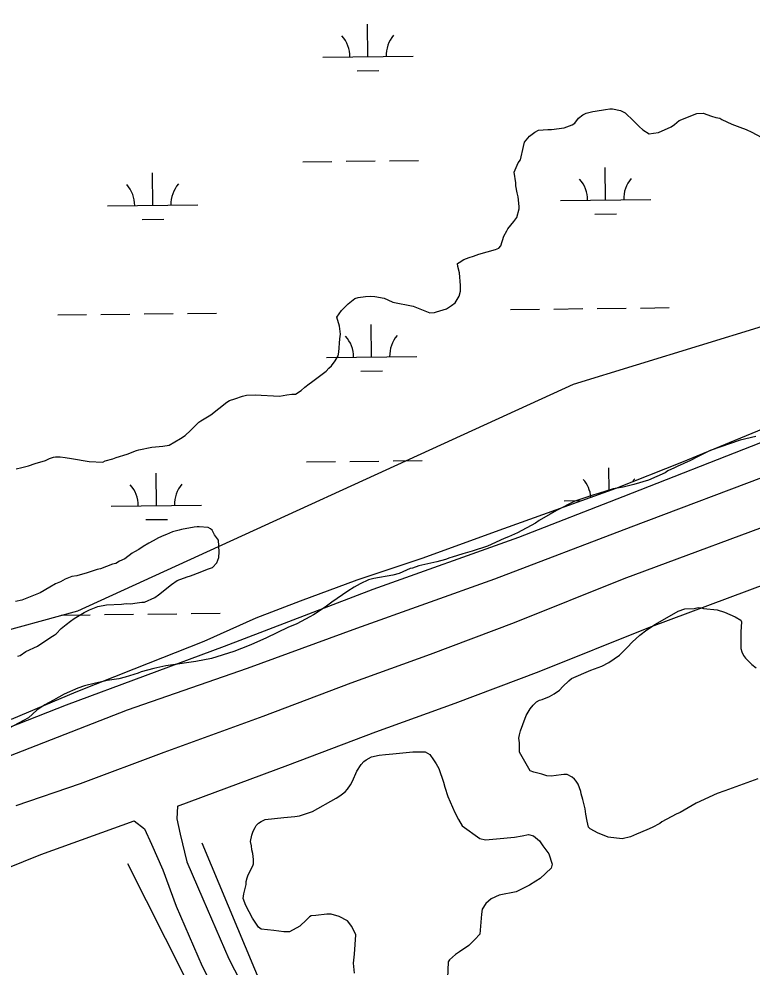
# Model space of a CAD drawing. Extents: x 3694830 to 3732949, y 415201 to 440970.
# Drawn here: x 3704791 to 3705604, y 437561 to 438612 of the extents above; entities that cross this region are included whole.
import ezdxf

# ---------------------------------------------------------------- set-up
doc = ezdxf.new("R2010")
doc.units = 0
for name, color, linetype in [('V-DTCH-CNTR', 7, 'Continuous'), ('V-LEVE-TOET', 7, 'Continuous'), ('V-SITE-VEGE', 7, 'Continuous'), ('V-TOPO-SHOR', 7, 'Continuous'), ('V-WETL-SWMP', 7, 'Continuous')]:
    doc.layers.add(name, color=color, linetype=linetype)

msp = doc.modelspace()

# ---------------------------------------------------------------- linework, layer by layer
at = {"layer": 'V-DTCH-CNTR'}
for points in [[(3704993.7, 437698.9), (3705081.4, 437489.5), (3705156, 437328.6), (3705337.5, 436955.9), (3705449.5, 436736.4), (3705504.9, 436595.9), (3705573.2, 436452.9), (3705667.2, 436250), (3705779.2, 436016.3), (3705829.3, 435918.1), (3705923.4, 435711.3), (3706016, 435518.5), (3706099.7, 435334.7), (3706225.9, 435069.1), (3706363.7, 434783.2), (3706388.1, 434736), (3706484.7, 434527.9), (3706538, 434409)], [(3706460.8, 434406.4), (3706263.8, 434831.5), (3706048.8, 435287.2), (3705895.5, 435615.3), (3705869.8, 435659.9), (3705848, 435700.8), (3705783.5, 435845), (3705584, 436270.1), (3705378, 436700.3), (3705192.6, 437085.8), (3705036.8, 437428), (3704912, 437675.6)]]:
    msp.add_lwpolyline(points, dxfattribs=at)
at = {"layer": 'V-LEVE-TOET'}
for points in [[(3704662.1, 437780.6), (3704843.9, 437851.6), (3705019.1, 437916.6), (3705183.6, 437979.8), (3705345.1, 438037.6), (3705460.7, 438082.7), (3705613.3, 438142.3), (3705804.6, 438212.8), (3705942.9, 438266.3), (3706059.1, 438307.3), (3706136.6, 438341.6), (3706204, 438363.9), (3706282.6, 438392.8), (3706399.4, 438437.9), (3706452.5, 438456.6), (3706517.5, 438480.7), (3706618.8, 438521), (3706758.8, 438576.9), (3706820.8, 438598), (3706848.2, 438607.1), (3706864.3, 438607.1), (3706880.5, 438600.6), (3706893.6, 438589.9), (3706930.2, 438554.2)], [(3706947.1, 438474.3), (3706893.3, 438517.7), (3706874.7, 438535), (3706858.6, 438545), (3706839.5, 438548), (3706798.3, 438541.9), (3706694, 438507.5), (3706559.9, 438456.3), (3706407.9, 438399.7), (3706207.1, 438326.9), (3705992.5, 438248), (3705816.1, 438177.6), (3705633.7, 438110.8), (3705469.2, 438048.8), (3705318.4, 437991), (3705165.2, 437936.2), (3705044.2, 437892.2), (3704911.3, 437845.8), (3704764.1, 437788.7)]]:
    msp.add_lwpolyline(points, dxfattribs=at)
at = {"layer": 'V-SITE-VEGE'}
for p, q in [((3705416.1, 438505.4), (3705419.8, 438507.3)), ((3705419.8, 438507.3), (3705427.3, 438509.2)), ((3705427.3, 438509.2), (3705429.7, 438509.7)), ((3705429.7, 438509.7), (3705441.4, 438511.6)), ((3705441.4, 438511.6), (3705446, 438512.1)), ((3705446, 438512.1), (3705448.9, 438512.1)), ((3705448.9, 438512.1), (3705457.8, 438510.2)), ((3705457.8, 438510.2), (3705461, 438508.9)), ((3705461, 438508.9), (3705462.9, 438507.9)), ((3705462.9, 438507.9), (3705472.3, 438499.1)), ((3705522.9, 438499.2), (3705542.5, 438507.2)), ((3705542.5, 438507.2), (3705549.5, 438507.3)), ((3705549.5, 438507.3), (3705558.9, 438504)), ((3705404.4, 438494.6), (3705407.2, 438496.5)), ((3705407.2, 438496.5), (3705411.4, 438501.7)), ((3705411.4, 438501.7), (3705416.1, 438505.4)), ((3705472.3, 438499.1), (3705478.4, 438492.5)), ((3705517.7, 438495), (3705522.9, 438499.2)), ((3705558.9, 438504), (3705563.6, 438502.6)), ((3705563.6, 438502.6), (3705567.8, 438501.7)), ((3705567.8, 438501.7), (3705570.1, 438500.3)), ((3705570.1, 438500.3), (3705581.4, 438495.2)), ((3705357.2, 438481.8), (3705362.8, 438486.5)), ((3705362.8, 438486.5), (3705367, 438488.4)), ((3705367, 438488.4), (3705377.3, 438489.4)), ((3705377.3, 438489.4), (3705381.5, 438489.4)), ((3705381.5, 438489.4), (3705395.6, 438491.3)), ((3705395.6, 438491.3), (3705401.2, 438493.2)), ((3705401.2, 438493.2), (3705404.4, 438494.6)), ((3705478.4, 438492.5), (3705482.6, 438488.8)), ((3705482.6, 438488.8), (3705489.7, 438484.6)), ((3705494.3, 438485.1), (3705500, 438486)), ((3705500, 438486), (3705514, 438492.2)), ((3705514, 438492.2), (3705517.7, 438495)), ((3705581.4, 438495.2), (3705590.3, 438492)), ((3705590.3, 438492), (3705597.3, 438489.2)), ((3705597.3, 438489.2), (3705603.4, 438486.4)), ((3705603.4, 438486.4), (3705613.7, 438480.8)), ((3705350.2, 438470.6), (3705351.6, 438475.3)), ((3705351.6, 438475.3), (3705357.2, 438481.8)), ((3705489.7, 438484.6), (3705494.3, 438485.1)), ((3705347, 438455.6), (3705350.2, 438470.6)), ((3705344.6, 438452.3), (3705347, 438455.6)), ((3705340, 438442), (3705344.6, 438452.3)), ((3705341.9, 438430.3), (3705340, 438442)), ((3705341.9, 438427), (3705341.9, 438430.3)), ((3705343.4, 438419.1), (3705341.9, 438427)), ((3705344.3, 438414.8), (3705343.4, 438419.1)), ((3705345.7, 438404.1), (3705344.3, 438414.8)), ((3705345.7, 438401.3), (3705345.7, 438404.1)), ((3705339.7, 438387.2), (3705343, 438391.9)), ((3705343, 438391.9), (3705345.7, 438401.3)), ((3705333.2, 438379.2), (3705339.7, 438387.2)), ((3705325.3, 438360.5), (3705328.5, 438371.3)), ((3705328.5, 438371.3), (3705331.8, 438376.9)), ((3705331.8, 438376.9), (3705333.2, 438379.2)), ((3705323, 438357.7), (3705325.3, 438360.5)), ((3705290.2, 438347.3), (3705294.9, 438349.1)), ((3705294.9, 438349.1), (3705301, 438351)), ((3705301, 438351), (3705319.2, 438356.2)), ((3705319.2, 438356.2), (3705323, 438357.7)), ((3705277.1, 438340.7), (3705279, 438342.1)), ((3705277.6, 438337.4), (3705277.1, 438340.7)), ((3705279, 438342.1), (3705284.1, 438345.4)), ((3705284.1, 438345.4), (3705290.2, 438347.3)), ((3705279.5, 438330.4), (3705277.6, 438337.4)), ((3705280.5, 438316.3), (3705279.5, 438330.4)), ((3705279.1, 438304.6), (3705280.5, 438310.2)), ((3705280.5, 438310.2), (3705280.5, 438316.3)), ((3705156, 438296.3), (3705163.5, 438301.9)), ((3705163.5, 438301.9), (3705167.2, 438303.3)), ((3705167.2, 438303.3), (3705175.2, 438304.3)), ((3705175.2, 438304.3), (3705180.8, 438304.8)), ((3705180.8, 438304.8), (3705185.5, 438304.3)), ((3705185.5, 438304.3), (3705195.8, 438302.5)), ((3705195.8, 438302.5), (3705200, 438300.6)), ((3705200, 438300.6), (3705205.6, 438297.8)), ((3705205.6, 438297.8), (3705228.1, 438293.7)), ((3705270.7, 438294.3), (3705274.5, 438297.1)), ((3705274.5, 438297.1), (3705279.1, 438304.6)), ((3705143.4, 438281.2), (3705148.6, 438288.7)), ((3705148.6, 438288.7), (3705156, 438296.3)), ((3705228.1, 438293.7), (3705246.4, 438286.3)), ((3705246.4, 438286.3), (3705251.6, 438286.7)), ((3705251.6, 438286.7), (3705253.9, 438287.2)), ((3705253.9, 438287.2), (3705265.1, 438290.5)), ((3705265.1, 438290.5), (3705270.7, 438294.3)), ((3705146.3, 438271.4), (3705143.4, 438281.2)), ((3705147.7, 438262.5), (3705146.3, 438271.4)), ((3705145.9, 438242.4), (3705146.8, 438257.4)), ((3705146.8, 438257.4), (3705147.7, 438262.5)), ((3705141.7, 438233), (3705145, 438238.6)), ((3705145, 438238.6), (3705145.9, 438242.4)), ((3705131.5, 438221.7), (3705134.7, 438225)), ((3705134.7, 438225), (3705137.5, 438227.4)), ((3705137.5, 438227.4), (3705141.7, 438233)), ((3705115.6, 438209.5), (3705131.5, 438221.7)), ((3705103.9, 438200.1), (3705108.1, 438203.9)), ((3705108.1, 438203.9), (3705112.8, 438207.6)), ((3705112.8, 438207.6), (3705115.6, 438209.5)), ((3705030.4, 438191), (3705038.8, 438193.8)), ((3705038.8, 438193.8), (3705043.5, 438194.8)), ((3705043.5, 438194.8), (3705052.9, 438195.3)), ((3705052.9, 438195.3), (3705080, 438194)), ((3705080, 438194), (3705088, 438195.4)), ((3705088, 438195.4), (3705093.6, 438195.9)), ((3705093.6, 438195.9), (3705097.8, 438195.9)), ((3705097.8, 438195.9), (3705103.9, 438200.1)), ((3705003.8, 438173.1), (3705021.6, 438187.2)), ((3705021.6, 438187.2), (3705024.4, 438189.1)), ((3705024.4, 438189.1), (3705030.4, 438191)), ((3704994.5, 438167.5), (3705003.8, 438173.1)), ((3704981.4, 438155.7), (3704990.7, 438165.1)), ((3704990.7, 438165.1), (3704992.6, 438166.5)), ((3704992.6, 438166.5), (3704994.5, 438167.5)), ((3704970.2, 438146.8), (3704975.3, 438150.1)), ((3704975.3, 438150.1), (3704981.4, 438155.7)), ((3705607.8, 438149.3), (3705590.5, 438145.1)), ((3704950.6, 438138.3), (3704957.6, 438139.7)), ((3704957.6, 438139.7), (3704970.2, 438146.8)), ((3705590.5, 438145.1), (3705557.3, 438133.7)), ((3704899.1, 438126), (3704911.3, 438129.7)), ((3704911.3, 438129.7), (3704921.5, 438133.5)), ((3704921.5, 438133.5), (3704923.9, 438134.5)), ((3704923.9, 438134.5), (3704938.4, 438137.3)), ((3704938.4, 438137.3), (3704950.6, 438138.3)), ((3705557.3, 438133.7), (3705543.3, 438126.6)), ((3704801.8, 438116.7), (3704809.2, 438119.1)), ((3704809.2, 438119.1), (3704820.5, 438122.4)), ((3704820.5, 438122.4), (3704825.1, 438124.8)), ((3704825.1, 438124.8), (3704829.3, 438126.2)), ((3704829.3, 438126.2), (3704831.7, 438126.7)), ((3704831.7, 438126.7), (3704836.8, 438126.7)), ((3704836.8, 438126.7), (3704842.5, 438125.8)), ((3704842.5, 438125.8), (3704849.5, 438124.9)), ((3704849.5, 438124.9), (3704869.1, 438121.6)), ((3704869.1, 438121.6), (3704884.1, 438120.8)), ((3704884.1, 438120.8), (3704886.9, 438122.2)), ((3704886.9, 438122.2), (3704895.4, 438124.5)), ((3704895.4, 438124.5), (3704899.1, 438126)), ((3705535.3, 438122.4), (3705520.8, 438115.8)), ((3705543.3, 438126.6), (3705535.3, 438122.4)), ((3704788.2, 438113.4), (3704794.3, 438114.9)), ((3704794.3, 438114.9), (3704801.8, 438116.7)), ((3705507.3, 438108.7), (3705489, 438100.7)), ((3705510.5, 438111.1), (3705507.3, 438108.7)), ((3705517.6, 438114.4), (3705510.5, 438111.1)), ((3705520.8, 438115.8), (3705517.6, 438114.4)), ((3705489, 438100.7), (3705472.7, 438096)), ((3705449.7, 438091.2), (3705433.4, 438086)), ((3705461, 438093.1), (3705449.7, 438091.2)), ((3705472.7, 438096), (3705461, 438093.1)), ((3705407.2, 438077.5), (3705387.1, 438067.2)), ((3705428.2, 438084.6), (3705407.2, 438077.5)), ((3705433.4, 438086), (3705428.2, 438084.6)), ((3705387.1, 438067.2), (3705380.1, 438062.9)), ((3705367.9, 438055.9), (3705363.7, 438053)), ((3705380.1, 438062.9), (3705367.9, 438055.9)), ((3704968.6, 438045.2), (3704961.2, 438043.3)), ((3704971.4, 438046.1), (3704968.6, 438045.2)), ((3704985.5, 438048.5), (3704971.4, 438046.1)), ((3704988.8, 438049), (3704985.5, 438048.5)), ((3704991.1, 438049), (3704988.8, 438049)), ((3705000.9, 438048.1), (3704991.1, 438049)), ((3705003.3, 438046.7), (3705000.9, 438048.1)), ((3705005.2, 438045.3), (3705003.3, 438046.7)), ((3705006.6, 438043), (3705005.2, 438045.3)), ((3705363.7, 438053), (3705343.6, 438042.2)), ((3704945.7, 438036.7), (3704940.1, 438033.4)), ((3704951.8, 438039.5), (3704945.7, 438036.7)), ((3704954.6, 438040.5), (3704951.8, 438039.5)), ((3704961.2, 438043.3), (3704954.6, 438040.5)), ((3705008, 438040.2), (3705006.6, 438043)), ((3705012.2, 438034.1), (3705008, 438040.2)), ((3705013.2, 438021.5), (3705012.2, 438034.1)), ((3705329.1, 438036.1), (3705310.4, 438027.6)), ((3705333.8, 438038), (3705329.1, 438036.1)), ((3705343.6, 438042.2), (3705333.8, 438038)), ((3704924.2, 438024), (3704919.1, 438021.2)), ((3704928.9, 438027.3), (3704924.2, 438024)), ((3704935, 438031), (3704928.9, 438027.3)), ((3704940.1, 438033.4), (3704935, 438031)), ((3705310.4, 438027.6), (3705293.6, 438021.9)), ((3704908.4, 438013.6), (3704902.7, 438010.8)), ((3704916.8, 438019.7), (3704908.4, 438013.6)), ((3704919.1, 438021.2), (3704916.8, 438019.7)), ((3705010.4, 438009.3), (3705012.7, 438014.9)), ((3705012.7, 438014.9), (3705013.2, 438021.5)), ((3705264.1, 438012.9), (3705254.3, 438010.1)), ((3705268.8, 438014.8), (3705264.1, 438012.9)), ((3705271.2, 438015.3), (3705268.8, 438014.8)), ((3705283.3, 438019.1), (3705271.2, 438015.3)), ((3705293.6, 438021.9), (3705283.3, 438019.1)), ((3704881.7, 438002.3), (3704878, 438001.8)), ((3704894.8, 438007.5), (3704881.7, 438002.3)), ((3704898.5, 438008.5), (3704894.8, 438007.5)), ((3704902.7, 438010.8), (3704898.5, 438008.5)), ((3704992.2, 437998.9), (3705000.1, 438002.2)), ((3705000.1, 438002.2), (3705005.8, 438004.1)), ((3705005.8, 438004.1), (3705010.4, 438009.3)), ((3705224.9, 438003), (3705212.7, 437997.3)), ((3705227.2, 438003.4), (3705224.9, 438003)), ((3705234.2, 438005.8), (3705227.2, 438003.4)), ((3705254.3, 438010.1), (3705234.2, 438005.8)), ((3704849.9, 437993.8), (3704842.4, 437990.9)), ((3704855.5, 437994.7), (3704849.9, 437993.8)), ((3704866.7, 437998), (3704855.5, 437994.7)), ((3704878, 438001.8), (3704866.7, 437998)), ((3704966.5, 437989.5), (3704977.7, 437993.7)), ((3704977.7, 437993.7), (3704981.4, 437994.7)), ((3704981.4, 437994.7), (3704992.2, 437998.9)), ((3705205.7, 437995.4), (3705184.6, 437991.6)), ((3705212.7, 437997.3), (3705205.7, 437995.4)), ((3704825.6, 437982), (3704814.8, 437975.9)), ((3704831.7, 437985.8), (3704825.6, 437982)), ((3704837.3, 437988.1), (3704831.7, 437985.8)), ((3704842.4, 437990.9), (3704837.3, 437988.1)), ((3704945.9, 437973.5), (3704960.4, 437985.2)), ((3704960.4, 437985.2), (3704966.5, 437989.5)), ((3705162.7, 437982.2), (3705155.7, 437977.9)), ((3705169.2, 437985.9), (3705162.7, 437982.2)), ((3705178.6, 437990.2), (3705169.2, 437985.9)), ((3705184.6, 437991.6), (3705178.6, 437990.2)), ((3704809.2, 437973.5), (3704794.3, 437967.9)), ((3704814.8, 437975.9), (3704809.2, 437973.5)), ((3704941.7, 437970.7), (3704945.9, 437973.5)), ((3705155.7, 437977.9), (3705137.9, 437965.7)), ((3704794.3, 437967.9), (3704787.3, 437966.4)), ((3704869.2, 437956.9), (3704878.6, 437960.6)), ((3704878.6, 437960.6), (3704888.4, 437962.5)), ((3704888.4, 437962.5), (3704904.8, 437963.5)), ((3704904.8, 437963.5), (3704909.9, 437964)), ((3704909.9, 437964), (3704915.1, 437963.6)), ((3704915.1, 437963.6), (3704919.7, 437964.5)), ((3704919.7, 437964.5), (3704927.2, 437965.5)), ((3704927.2, 437965.5), (3704930.5, 437965.5)), ((3704930.5, 437965.5), (3704941.7, 437970.7)), ((3705137.9, 437965.7), (3705130.4, 437960)), ((3704852.4, 437947.4), (3704863.6, 437954)), ((3704863.6, 437954), (3704869.2, 437956.9)), ((3705117.8, 437951.6), (3705113.6, 437949.2)), ((3705130.4, 437960), (3705117.8, 437951.6)), ((3704837.9, 437936.2), (3704843.5, 437940.9)), ((3704843.5, 437940.9), (3704848.2, 437944.6)), ((3704848.2, 437944.6), (3704852.4, 437947.4)), ((3705099.1, 437941.7), (3705089.3, 437937.4)), ((3705113.6, 437949.2), (3705099.1, 437941.7)), ((3704826.7, 437926.8), (3704830.4, 437929.1)), ((3704830.4, 437929.1), (3704832.3, 437930.5)), ((3704832.3, 437930.5), (3704837.9, 437936.2)), ((3705089.3, 437937.4), (3705065.5, 437926.1)), ((3704811.8, 437916.9), (3704826.7, 437926.8)), ((3705065.5, 437926.1), (3705048.2, 437918.1)), ((3704792.6, 437906.5), (3704798.7, 437910.8)), ((3704798.7, 437910.8), (3704811.8, 437916.9)), ((3705029.5, 437911), (3705004.7, 437903)), ((3705037.9, 437914.3), (3705029.5, 437911)), ((3705048.2, 437918.1), (3705037.9, 437914.3)), ((3704789.8, 437905.6), (3704792.6, 437906.5)), ((3704987.4, 437899.7), (3704959.3, 437895.8)), ((3705004.7, 437903), (3704987.4, 437899.7)), ((3704923.3, 437886.8), (3704908.8, 437882.6)), ((3704926.6, 437888.2), (3704923.3, 437886.8)), ((3704940.6, 437892), (3704926.6, 437888.2)), ((3704954.1, 437894.9), (3704940.6, 437892)), ((3704959.3, 437895.8), (3704954.1, 437894.9)), ((3704884.5, 437877.8), (3704876, 437875.9)), ((3704889.1, 437878.7), (3704884.5, 437877.8)), ((3704901.8, 437880.7), (3704889.1, 437878.7)), ((3704908.8, 437882.6), (3704901.8, 437880.7)), ((3704856.4, 437870.2), (3704841.4, 437863.6)), ((3704863.9, 437873), (3704856.4, 437870.2)), ((3704876, 437875.9), (3704863.9, 437873)), ((3704829.3, 437857), (3704819.9, 437851.8)), ((3704841.4, 437863.6), (3704829.3, 437857)), ((3704811.1, 437845.7), (3704801.7, 437837.3)), ((3704819.9, 437851.8), (3704811.1, 437845.7)), ((3704796.1, 437834.4), (3704780.2, 437826)), ((3704801.7, 437837.3), (3704796.1, 437834.4))]:
    msp.add_line(p, q, dxfattribs=at)
for points in [[(3705357.6, 437778.7), (3705345.8, 437799.2), (3705345.8, 437809.5), (3705345.3, 437814.7), (3705345.8, 437818.4), (3705347.2, 437823.1), (3705349.5, 437830.1), (3705353.2, 437840), (3705357.8, 437847.5), (3705361.1, 437851.3), (3705364.8, 437855), (3705368.1, 437856.9), (3705370.9, 437857.8), (3705379.3, 437861.1), (3705384.5, 437864), (3705390.1, 437868.2), (3705393.8, 437872), (3705400.8, 437878.5), (3705403.6, 437880.9), (3705425.1, 437890.3), (3705437.3, 437894.6), (3705444.8, 437898.8), (3705456.9, 437906.8), (3705465.8, 437915.7), (3705470.9, 437921.4), (3705479.3, 437928.9), (3705487.2, 437935), (3705496.6, 437941.1), (3705521.8, 437955.7), (3705529.3, 437958.1), (3705539.6, 437958.6), (3705543.8, 437959.5), (3705547.6, 437959.1), (3705549.9, 437958.6), (3705564.9, 437957.2), (3705573.3, 437954.5), (3705585, 437949.4), (3705591.1, 437945.6), (3705592.1, 437943.8), (3705591.2, 437932.5), (3705591.2, 437914.3), (3705592.2, 437910.5), (3705594.1, 437906.3), (3705596.4, 437903.5), (3705603.5, 437896.5), (3705608.2, 437892.8)], [(3705163.1, 437554.3), (3705162.1, 437565.5), (3705163, 437575.3), (3705164.4, 437596.9), (3705160.1, 437606.2), (3705155.4, 437612.3), (3705146.1, 437617.4), (3705137.2, 437619.7), (3705132.5, 437619.7), (3705120.3, 437618.3), (3705115.2, 437617.8), (3705113.3, 437616.8), (3705110, 437613.6), (3705102.6, 437606.5), (3705090.9, 437600.4), (3705084.8, 437600.4), (3705073.5, 437601.7), (3705059.5, 437603.1), (3705056.7, 437605.4), (3705050.1, 437615.2), (3705042.6, 437629.3), (3705039.7, 437637.2), (3705040.6, 437642.4), (3705042.9, 437652.7), (3705042.9, 437655.9), (3705044.3, 437660.2), (3705045.3, 437663.4), (3705050.4, 437673.3), (3705051.3, 437675.6), (3705051.3, 437680.3), (3705050.3, 437686.9), (3705049.4, 437691.1), (3705048.9, 437695.7), (3705047.9, 437700.4), (3705049.3, 437707.5), (3705050.7, 437711.7), (3705053, 437715.9), (3705054, 437718.2), (3705056.8, 437720.6), (3705059.6, 437722.5), (3705064.2, 437724.8), (3705084.8, 437726.8), (3705097, 437728.2), (3705102.2, 437728.7), (3705108.7, 437731.1), (3705116.7, 437733.4), (3705142.8, 437748.5), (3705147, 437750.8), (3705152.6, 437755.5), (3705155.4, 437758.4), (3705158.7, 437763), (3705161, 437767.3), (3705165.7, 437778.1), (3705170.3, 437785.6), (3705173.6, 437788.8), (3705175.9, 437790.7), (3705182, 437794), (3705190.4, 437795.9), (3705197.4, 437796.9), (3705205.4, 437797.4), (3705227.9, 437799.8), (3705241.4, 437799.8), (3705246.6, 437796.6), (3705250.8, 437791), (3705253.6, 437786.3), (3705256.5, 437781.2), (3705261.7, 437766.2), (3705263.1, 437760.6), (3705266.4, 437750.3), (3705274.4, 437732.5)], [(3705610, 437769.7), (3705573.5, 437756.4), (3705565.1, 437753.6), (3705541.7, 437742.8), (3705523.9, 437732.4), (3705519.7, 437730.5), (3705503.8, 437722), (3705501.5, 437720.2), (3705493.1, 437715.9), (3705487, 437713.1), (3705475.8, 437708.4), (3705468.8, 437705.5), (3705459.9, 437703.2), (3705444.4, 437705), (3705439.8, 437706.8), (3705433.2, 437709.6), (3705424.3, 437714.3), (3705422.4, 437716.2), (3705421, 437722.7), (3705419.5, 437730.7), (3705418.6, 437736.7), (3705416.2, 437747), (3705414.3, 437753.1), (3705413.9, 437755.9), (3705411, 437763.9), (3705408.7, 437767.1), (3705406.8, 437769.5), (3705404.4, 437771.8), (3705398.8, 437774.6), (3705395.1, 437774.6), (3705392.3, 437774.1), (3705381, 437772.7), (3705376.3, 437773.1), (3705370.7, 437775), (3705361.8, 437777.3), (3705357.6, 437778.7)], [(3705274.4, 437732.5), (3705278.2, 437724.6), (3705282.4, 437717.6), (3705302.1, 437703.6), (3705308.2, 437702.2), (3705320.4, 437703.2), (3705340.5, 437705.1), (3705348.9, 437706.6), (3705356, 437708), (3705361.6, 437706.6), (3705368.2, 437701), (3705371.9, 437695.4), (3705378.5, 437686.5), (3705382.3, 437675.3), (3705380.9, 437670.6), (3705368.8, 437659.3), (3705364.1, 437656.5), (3705357.1, 437651.8), (3705346.8, 437646.6), (3705342.1, 437644.7), (3705323.4, 437640.9), (3705314.5, 437636.7), (3705308.5, 437631.5), (3705304.7, 437625.4), (3705303.8, 437619.8)], [(3705303.8, 437619.8), (3705302, 437597.8), (3705296.4, 437591.7), (3705289.9, 437585.1), (3705279.6, 437578.1), (3705274.9, 437575.2), (3705268.4, 437569.1), (3705267, 437566.8), (3705266.1, 437549)]]:
    msp.add_lwpolyline(points, dxfattribs=at)
at = {"layer": 'V-TOPO-SHOR'}
for points in [[(3703971.6, 438309.7), (3704046.2, 438319), (3704092.7, 438291.1), (3704111.3, 438244.5), (3704139.3, 438207.2), (3704176.5, 438142.1), (3704241.7, 438086.2), (3704334.8, 438039.6), (3704428, 438021), (3704493.2, 438048.9), (3704577, 438067.6), (3704632.8, 438048.9), (3704679.4, 438011.7), (3704698, 437993.1), (3704716.7, 437955.8), (3704753.9, 437927.9), (3704856.3, 437955.8), (3705405.8, 438207.2), (3706104.2, 438421.4), (3706337, 438523.9), (3706532.6, 438598.4), (3706579.2, 438626.3), (3706616.4, 438691.5), (3706644.3, 438728.7)], [(3704967, 437739.4), (3705089.2, 437785), (3705186.6, 437822), (3705274.5, 437853.7), (3705367.7, 437888.7), (3705489.3, 437937.6), (3705688.4, 438011.6), (3705765.4, 438039), (3705876.6, 438084), (3705960.3, 438114.3), (3706079.5, 438155.6), (3706162.2, 438186.3), (3706227.8, 438208.9), (3706302.9, 438235.3), (3706364.7, 438261.2), (3706451.2, 438292), (3706528.6, 438325), (3706607.5, 438352), (3706716.8, 438397), (3706743, 438407.1), (3706803.3, 438430.6), (3706821.7, 438438.7)], [(3704788.1, 437740.2), (3704859.4, 437764.7), (3704952.1, 437799.3), (3705061.9, 437839.2), (3705159.3, 437876.1), (3705247.2, 437907.8), (3705340.4, 437942.9), (3705462, 437991.8), (3705661.1, 438065.7)], [(3704967, 437739.4), (3704966.1, 437725.5), (3704969.9, 437708.3), (3704977.2, 437677.8), (3704995, 437636.7), (3705023.9, 437570.4), (3705056.1, 437507.9)], [(3704698.1, 437638.6), (3704815.4, 437686.1), (3704918.7, 437723.1)], [(3704918.7, 437723.1), (3704930.3, 437714.4), (3704938, 437697.2), (3704950.5, 437669.1), (3704965.4, 437628.5), (3704994.3, 437562.2), (3705026.5, 437499.7)]]:
    msp.add_lwpolyline(points, dxfattribs=at)
at = {"layer": 'V-WETL-SWMP'}
for p, q in [((3705178, 438569.9), (3705177.6, 438605.9)), ((3705128.1, 438569.3), (3705228, 438570.5)), ((3705166.2, 438554.3), (3705190.2, 438554.6)), ((3705106, 438453.6), (3705138, 438454)), ((3705154, 438454.2), (3705186, 438454.6)), ((3705202, 438454.7), (3705234, 438455.1)), ((3705441.4, 438411.2), (3705441, 438447.2)), ((3704939.5, 438405.2), (3704939.1, 438441.2)), ((3704889.5, 438404.6), (3704989.5, 438405.8)), ((3705391.4, 438410.6), (3705491.4, 438411.8)), ((3705429.6, 438395.6), (3705453.6, 438395.9)), ((3704927.7, 438389.6), (3704951.7, 438389.9)), ((3704978.1, 438285.6), (3705010.1, 438285.9)), ((3705336, 438289.8), (3705368, 438290.2)), ((3705384, 438290.4), (3705416, 438290.8)), ((3705432, 438291), (3705464, 438291.4)), ((3705480, 438291.5), (3705512, 438291.9)), ((3704834.1, 438283.8), (3704866.1, 438284.2)), ((3704882.1, 438284.4), (3704914.1, 438284.8)), ((3704930.1, 438285), (3704962.1, 438285.4)), ((3705182, 438237.2), (3705181.6, 438273.2)), ((3705132, 438236.7), (3705232, 438237.8)), ((3705170.2, 438221.7), (3705194.2, 438222)), ((3705110, 438120.9), (3705142, 438121.3)), ((3705158, 438121.5), (3705190, 438121.9)), ((3705206, 438122.1), (3705238, 438122.5)), ((3704943.5, 438072.5), (3704943.1, 438108.5)), ((3705445.2, 438089.1), (3705444.9, 438114.5)), ((3705395.4, 438077.9), (3705414.7, 438078.1)), ((3704893.5, 438071.9), (3704993.5, 438073.1)), ((3704931.7, 438057), (3704955.7, 438057.2)), ((3704838.1, 437951.2), (3704870.1, 437951.6)), ((3704886.1, 437951.8), (3704918.1, 437952.1)), ((3704934.1, 437952.3), (3704966.1, 437952.7)), ((3704982.1, 437952.9), (3705014.1, 437953.3))]:
    msp.add_line(p, q, dxfattribs=at)
msp.add_lwpolyline([(3704782.8, 437835.9), (3704854.5, 437866), (3704919, 437891.7), (3704996.4, 437922.3), (3705054.1, 437948), (3705103.2, 437967), (3705166.2, 437990.3), (3705239.3, 438014.6), (3705319.2, 438043.8), (3705452.9, 438091.9), (3705526, 438120.6), (3705627, 438162.3)], dxfattribs=at)
for centre, start, end in [((3705122.8, 438569.7), 359.9115, 41.4552), ((3705233.3, 438571), 139.9115, 181.4552), ((3705386.2, 438411), 359.9115, 41.4552), ((3705496.6, 438412.3), 139.9115, 181.4552), ((3704884.3, 438405), 359.9115, 41.4552), ((3704994.8, 438406.3), 139.9115, 181.4552), ((3705126.8, 438237.1), 359.9115, 41.4552), ((3705237.2, 438238.4), 139.9115, 181.4552), ((3705390.1, 438078.3), 5.8576, 41.4552), ((3705500.6, 438079.6), 139.9115, 146.5673), ((3704888.2, 438072.3), 359.9115, 41.4552), ((3704998.7, 438073.7), 139.9115, 181.4552)]:
    msp.add_arc(centre, 35.2, start, end, dxfattribs=at)

doc.saveas('drawing.dxf')
